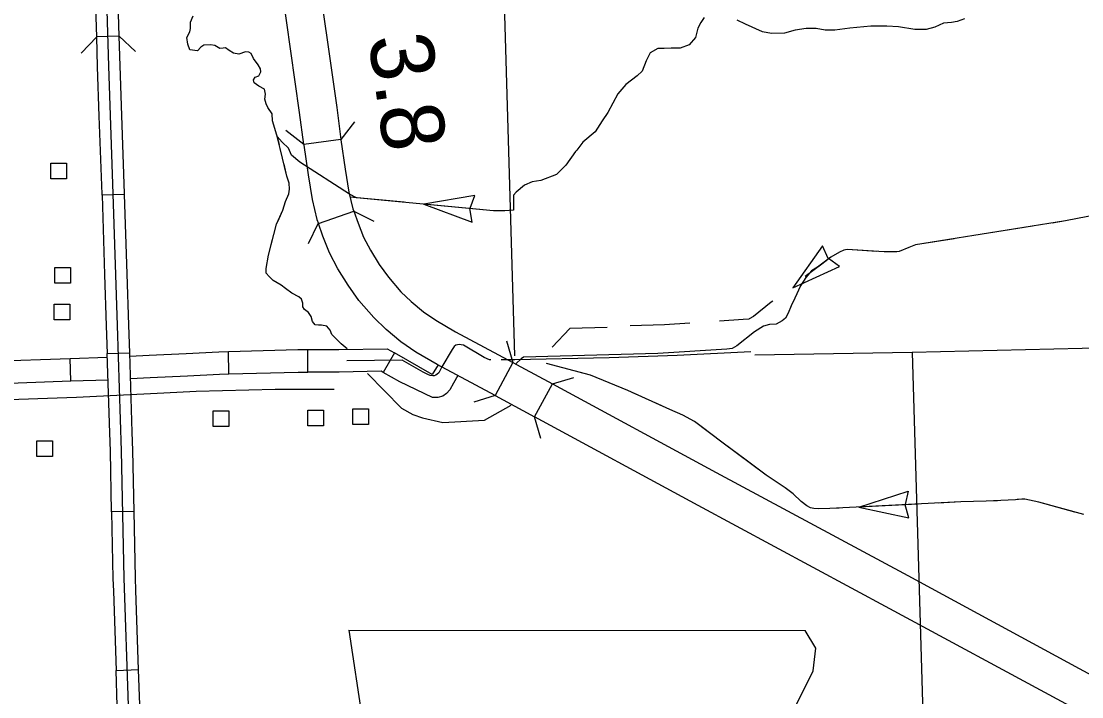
# Model space of a CAD drawing. Extents: x 1084508 to 1142749, y 1057638 to 1093403.
# Drawn here: x 1137191 to 1139411, y 1084044 to 1085457 of the extents above; entities that cross this region are included whole.
import ezdxf

# ---------------------------------------------------------------- set-up
doc = ezdxf.new("R2010")
doc.units = 0
for name, color, linetype in [('Level 10', 7, 'Continuous'), ('Level 21', 7, 'Continuous'), ('Level 31', 7, 'Continuous'), ('Level 32', 7, 'Continuous'), ('Level 34', 7, 'Continuous'), ('Level 35', 7, 'Continuous'), ('Level 37', 7, 'Continuous'), ('Level 38', 7, 'Continuous'), ('Level 43', 7, 'Continuous'), ('Level 48', 7, 'Continuous'), ('Level 5', 7, 'Continuous'), ('Level 56', 7, 'Continuous'), ('Level 6', 7, 'Continuous')]:
    doc.layers.add(name, color=color, linetype=linetype)

msp = doc.modelspace()

# ---------------------------------------------------------------- linework, layer by layer
at = {"layer": 'Level 10'}
for p, q in [((1137860.3, 1085209.5), (1137782.5, 1085199.4)), ((1137813.2, 1085033.5), (1137887.1, 1085059.9)), ((1138220.4, 1084742.9), (1138183.4, 1084673.8)), ((1138265.5, 1084629.3), (1138302.9, 1084698.3))]:
    msp.add_line(p, q, dxfattribs=at)
for points in [[(1137782.5, 1085199.4), (1137773.9, 1085265.8), (1137728.2, 1085587.6), (1137692.7, 1085838.5), (1137658.5, 1086076.5), (1137634.6, 1086239.6), (1137618.8, 1086334.5), (1137585, 1086584.3), (1137578.5, 1086635.9)], [(1137656.3, 1086645.7), (1137662.8, 1086594.5), (1137696.4, 1086346.2), (1137712.1, 1086251.7), (1137736.2, 1086087.8), (1137770.4, 1085849.6), (1137805.9, 1085598.6), (1137851.7, 1085276.4), (1137860.3, 1085209.5)], [(1137782.5, 1085199.4), (1137782.7, 1085197.8), (1137792, 1085135.8), (1137800.1, 1085084.3), (1137810.2, 1085041.9), (1137813.2, 1085033.5)], [(1137860.3, 1085209.5), (1137860.4, 1085208.6), (1137869.6, 1085147.7), (1137877.2, 1085099.5), (1137885.5, 1085064.2), (1137887.1, 1085059.9)], [(1137887.1, 1085059.9), (1137896.2, 1085034.5), (1137907.6, 1085005.2), (1137922, 1084978), (1137940.7, 1084948.2), (1137959.8, 1084921.5), (1137986, 1084891), (1138007.2, 1084870.6), (1138032.9, 1084849.1), (1138059.2, 1084831.2), (1138100.3, 1084807.3), (1138220.4, 1084742.9)], [(1138183.4, 1084673.8), (1138062.1, 1084738.7), (1138017.3, 1084764.8), (1137985.5, 1084786.5), (1137954.8, 1084812.2), (1137929, 1084837), (1137898, 1084873), (1137875.5, 1084904.5), (1137854, 1084938.7), (1137836.2, 1084972.5), (1137822.7, 1085007), (1137813.2, 1085033.5)], [(1138220.4, 1084742.9), (1138237, 1084734.1), (1138302.9, 1084698.3)], [(1138302.9, 1084698.3), (1138645.3, 1084512.7), (1139046.6, 1084297), (1139405.4, 1084102.9), (1139628.4, 1083982.5)], [(1138183.4, 1084673.8), (1138199.7, 1084665), (1138265.5, 1084629.3)], [(1139591.1, 1083913.5), (1139368, 1084033.9), (1139009.3, 1084227.9), (1138608, 1084443.7), (1138265.5, 1084629.3)]]:
    msp.add_lwpolyline(points, dxfattribs=at)
at = {"layer": 'Level 21'}
for p, q in [((1137877, 1084182.7), (1137924.8, 1083864.1)), ((1138854.1, 1084145.5), (1138832.1, 1084182.2)), ((1138848.8, 1084097.7), (1138854.1, 1084145.5)), ((1138811.6, 1084023.4), (1138848.8, 1084097.7))]:
    msp.add_line(p, q, dxfattribs=at)
msp.add_lwpolyline([(1137877, 1084182.7), (1138832.1, 1084182.2)], dxfattribs=at)
at = {"layer": 'Level 31'}
for p, q in [((1137396.4, 1085425.6), (1137349.3, 1085424.1)), ((1137407.6, 1085094.3), (1137360.5, 1085092.8)), ((1137791.1, 1084723), (1137791.1, 1084770.1)), ((1137371.3, 1084761.5), (1137418.3, 1084763.1)), ((1137972.3, 1084762.9), (1137948.9, 1084722.1)), ((1137427.6, 1084431.4), (1137380.5, 1084430.5)), ((1137427.6, 1084431.4), (1137427.6, 1084431.4)), ((1137389.8, 1084098.9), (1137436.8, 1084100.4))]:
    msp.add_line(p, q, dxfattribs=at)
for points in [[(1137495.9, 1081449.3), (1137490.9, 1081639.9), (1137481.6, 1081908.1), (1137474.6, 1082176.3), (1137467.3, 1082440.2), (1137457.2, 1082709.2), (1137448.3, 1082979.3), (1137440.2, 1083248.3), (1137432.4, 1083506.4), (1137425.1, 1083755.9), (1137415.8, 1084025.7), (1137406.8, 1084291.9), (1137401.4, 1084558.2), (1137392.9, 1084820.1), (1137384, 1085095.7), (1137374.7, 1085362.7), (1137366.9, 1085619.3), (1137361.5, 1085894.8), (1137352.6, 1086164.5), (1137350.9, 1086216.8)], [(1137396.4, 1085425.6), (1137391.3, 1085591.2)], [(1137349.3, 1085424.1), (1137344.3, 1085589.8)], [(1137354.8, 1085258.4), (1137351.2, 1085361.9), (1137349.3, 1085424.1)], [(1137401.8, 1085260), (1137398.2, 1085363.5), (1137396.4, 1085425.6)], [(1137360.5, 1085092.8), (1137360.5, 1085094.9), (1137354.8, 1085258.4)], [(1137407.6, 1085094.3), (1137407.5, 1085096.5), (1137401.8, 1085260)], [(1137360.5, 1085092.8), (1137365.9, 1084927.2)], [(1137412.9, 1084928.7), (1137407.6, 1085094.3)], [(1137365.9, 1084927.2), (1137369.4, 1084819.4), (1137371.3, 1084761.5)], [(1137418.3, 1084763.1), (1137416.4, 1084820.9), (1137412.9, 1084928.7)], [(1137791.1, 1084770.1), (1137855.7, 1084770.1), (1137956.8, 1084771.8), (1137972.3, 1084762.9)], [(1138174.4, 1084748.4), (1138171, 1084748.9), (1138160.3, 1084753.5), (1138116.7, 1084779.2), (1138112.1, 1084780.2), (1138108.7, 1084780.4), (1138104.3, 1084780.2), (1138100.7, 1084779.2), (1138097.5, 1084776.3), (1138093.4, 1084770.5), (1138071.3, 1084733.8), (1138065, 1084721.7), (1138062.1, 1084718.5), (1138059, 1084716.3), (1138055.8, 1084715.4), (1138052.4, 1084715.4), (1138047.1, 1084716.1), (1138042, 1084718), (1138032.8, 1084722.9), (1137988.6, 1084748.1), (1137872.8, 1084746.2)], [(1137376.6, 1084595.9), (1137371.3, 1084761.5)], [(1137423.7, 1084597.4), (1137418.3, 1084763.1)], [(1138051.5, 1084717.6), (1137972.3, 1084762.9)], [(1137948.9, 1084722.1), (1137944.7, 1084724.5), (1137856.5, 1084723), (1137791.1, 1084723)], [(1138063.7, 1084737.8), (1138051.5, 1084717.6)], [(1138052.2, 1084669.8), (1137983.5, 1084702.3), (1137948.9, 1084722.1)], [(1138105.3, 1084715.6), (1138095.9, 1084699.9), (1138088.4, 1084685.7), (1138081.6, 1084678.3), (1138073.4, 1084672.5), (1138063.3, 1084669.5), (1138054.8, 1084669.5), (1138052.2, 1084669.8)], [(1137380.5, 1084430.5), (1137377.9, 1084557.5), (1137376.6, 1084595.9)], [(1137427.6, 1084431.4), (1137425, 1084558.8), (1137423.7, 1084597.4)], [(1137380.5, 1084430.5), (1137383.3, 1084291.3), (1137384.2, 1084264.5)], [(1137431.3, 1084266.1), (1137430.4, 1084292.6), (1137427.6, 1084431.4)], [(1137384.2, 1084264.5), (1137389.8, 1084098.9)], [(1137436.8, 1084100.4), (1137431.3, 1084266.1)], [(1137395.4, 1083933.2), (1137392.2, 1084024.9), (1137389.8, 1084098.9)], [(1137442.4, 1083934.8), (1137439.3, 1084026.5), (1137436.8, 1084100.4)]]:
    msp.add_lwpolyline(points, dxfattribs=at)
at = {"layer": 'Level 32'}
for p, q in [((1137295.2, 1084704.3), (1137293.5, 1084751.3)), ((1137626.1, 1084719), (1137624.8, 1084766.1))]:
    msp.add_line(p, q, dxfattribs=at)
for points in [[(1137624.8, 1084766.1), (1137770.5, 1084770.1), (1137791.1, 1084770.1)], [(1137127.9, 1084745.5), (1137293.5, 1084751.3)], [(1137293.5, 1084751.3), (1137371.5, 1084754.1)], [(1137418.5, 1084756.5), (1137458.8, 1084758.4)], [(1137458.8, 1084758.4), (1137536.7, 1084762), (1137604.7, 1084765.6), (1137624.8, 1084766.1)], [(1138224.4, 1084748.7), (1138206.6, 1084748.4), (1138200.8, 1084748.5), (1138196, 1084748.7)], [(1137129.5, 1084698.5), (1137295.2, 1084704.3)], [(1137295.2, 1084704.3), (1137373, 1084707)], [(1137420.1, 1084709.4), (1137461, 1084711.3)], [(1137461, 1084711.3), (1137539, 1084715), (1137606.6, 1084718.5), (1137626.1, 1084719)], [(1137626.1, 1084719), (1137771.2, 1084723), (1137791.1, 1084723)], [(1136963.9, 1084658.7), (1137307.3, 1084670.7), (1137489.6, 1084679.3), (1137557.4, 1084682.8), (1137722.6, 1084687.3), (1137846.1, 1084687.3)]]:
    msp.add_lwpolyline(points, dxfattribs=at)
at = {"layer": 'Level 34'}
msp.add_lwpolyline([(1138718.3, 1084765.1), (1138564.1, 1084757.6), (1138421.7, 1084752.4), (1138224.4, 1084748.7)], dxfattribs=at)
at = {"layer": 'Level 35'}
for points in [[(1137717.3, 1085248.6), (1137716.8, 1085263.2), (1137707.3, 1085276.6), (1137703.9, 1085284.4), (1137701.2, 1085293.9), (1137702.3, 1085304.5), (1137700.6, 1085315.1), (1137688.9, 1085321.2), (1137678.8, 1085328), (1137677.7, 1085334.7), (1137681.1, 1085339.7), (1137688.3, 1085343), (1137692.8, 1085350.9), (1137692.2, 1085357.6), (1137687.2, 1085365.4), (1137677.7, 1085378.8), (1137672.7, 1085389.4), (1137667.7, 1085392.2), (1137661, 1085392.8), (1137646.4, 1085388.3), (1137635.8, 1085390), (1137626.3, 1085395.5), (1137619.1, 1085401.1), (1137614.1, 1085400.6), (1137606.8, 1085400), (1137596.7, 1085406.2), (1137587.8, 1085407.3), (1137573.3, 1085406.7), (1137567.2, 1085402.8), (1137560.5, 1085395), (1137544.3, 1085397.2), (1137539.8, 1085409), (1137538.1, 1085422.9), (1137544.3, 1085434.6), (1137545.4, 1085441.9), (1137545.4, 1085455.3), (1137551, 1085468.2)], [(1138620.5, 1085464.5), (1138613.8, 1085454.4), (1138607.6, 1085442.7), (1138602.1, 1085422.6), (1138589.2, 1085407.5), (1138570.2, 1085400.8), (1138551.8, 1085400.8), (1138536.7, 1085399.7), (1138523.3, 1085399.7), (1138507.7, 1085390.8), (1138499.3, 1085374), (1138491, 1085352.2), (1138480.3, 1085342.7), (1138456.3, 1085324.8), (1138440.1, 1085305.3), (1138418.9, 1085266.2), (1138407.2, 1085248.3), (1138392.1, 1085225.4), (1138366.4, 1085204.2), (1138354.2, 1085186.9), (1138351.4, 1085184.6), (1138330.7, 1085156.1), (1138311.7, 1085136.6), (1138278.8, 1085123.7), (1138260.4, 1085120.9), (1138244.7, 1085113.7), (1138226.9, 1085099.2)], [(1139165.5, 1085462.3), (1139149.9, 1085456.1), (1139138.1, 1085454.4), (1139121.4, 1085452.8), (1139103, 1085444.4), (1139085.1, 1085439.9), (1139072.3, 1085439.9), (1139061.1, 1085439.9), (1139027, 1085444.9), (1139003, 1085446.6), (1138969, 1085446.6), (1138925.4, 1085442.2), (1138894.1, 1085438.2), (1138873.4, 1085438.2), (1138855, 1085441.6), (1138834.3, 1085441.6), (1138810.9, 1085438.2), (1138788.6, 1085432.1), (1138761.7, 1085431.5), (1138742.8, 1085434.9), (1138707, 1085450.5), (1138689.7, 1085459.5)], [(1137873.4, 1084771.3), (1137860.8, 1084781.9), (1137849.1, 1084793.6), (1137841.3, 1084801.4), (1137838, 1084810.4), (1137830.7, 1084818.8), (1137819.5, 1084821), (1137813.4, 1084821), (1137806.7, 1084822.1), (1137801.1, 1084828.8), (1137797.8, 1084838.9), (1137792.7, 1084847.8), (1137784.4, 1084854), (1137781, 1084859.5), (1137781, 1084867.4), (1137778.2, 1084875.2), (1137772.1, 1084880.2), (1137757.5, 1084888), (1137744.7, 1084898.1), (1137735.2, 1084904.8), (1137718.5, 1084914.3), (1137710.1, 1084922.7), (1137703.9, 1084929.9), (1137703.9, 1084935.5), (1137703.9, 1084939.4)], [(1137915.7, 1084720.1), (1137987, 1084647.5), (1138010.8, 1084634.4), (1138031.1, 1084627.2), (1138073.9, 1084617.7), (1138160.7, 1084622.5), (1138216.7, 1084653.4)]]:
    msp.add_lwpolyline(points, dxfattribs=at)
at = {"layer": 'Level 37'}
for points in [[(1137889, 1085246.8), (1137860.3, 1085209.5)], [(1137782.5, 1085199.4), (1137745.2, 1085228.2)], [(1137887.3, 1085059.3), (1137929.5, 1085038.5)], [(1137792.2, 1084991.8), (1137813, 1085034)], [(1138206.8, 1084788), (1138220.4, 1084742.9)], [(1138302.9, 1084698.3), (1138348.1, 1084711.7)], [(1138183.4, 1084673.8), (1138138.3, 1084660.1)], [(1138278.9, 1084584.2), (1138265.5, 1084629.3)]]:
    msp.add_lwpolyline(points, dxfattribs=at)
at = {"layer": 'Level 38'}
for points in [[(1137317, 1085389.9), (1137349.3, 1085424.1)], [(1137396.4, 1085425.6), (1137430.6, 1085393.3)]]:
    msp.add_lwpolyline(points, dxfattribs=at)
at = {"layer": 'Level 43'}
for p, q in [((1138140.4, 1085092.5), (1138034.2, 1085074.2)), ((1138130.5, 1085065.6), (1138140.4, 1085092.5)), ((1138034.2, 1085074.2), (1138135.3, 1085036.9)), ((1138135.3, 1085036.9), (1138130.4, 1085065.2)), ((1138868.3, 1084986.8), (1138806, 1084898.9)), ((1138880.3, 1084960.8), (1138868.3, 1084986.8)), ((1138903.9, 1084943.9), (1138880.5, 1084960.5)), ((1138806, 1084898.9), (1138903.9, 1084943.9))]:
    msp.add_line(p, q, dxfattribs=at)
for points in [[(1137703.9, 1084939.4), (1137709, 1084967.6), (1137725.7, 1085032.4), (1137739.1, 1085062), (1137744.7, 1085079.9), (1137751.4, 1085095.6), (1137753.1, 1085105.6), (1137752, 1085117.9), (1137747.5, 1085133), (1137733.5, 1085190.5), (1137726.3, 1085218.5), (1137717.3, 1085248.6)], [(1137731.5, 1085198.3), (1137726.3, 1085218.5), (1137717.3, 1085248.6)], [(1138226.9, 1085099.2), (1138221.3, 1085093), (1138221.8, 1085071.2), (1138221.8, 1085061.7), (1138203.4, 1085060.6), (1138180, 1085060.6), (1137893, 1085087.4), (1137878.4, 1085095.3), (1137774.6, 1085162.3), (1137757.3, 1085176.8), (1137750.6, 1085191.3), (1137737.2, 1085204.2), (1137727, 1085215.6)], [(1137729, 1085039.7), (1137739.1, 1085062), (1137744.7, 1085079.9), (1137751.4, 1085095.6), (1137753.1, 1085105.6), (1137752, 1085117.9), (1137747.5, 1085133), (1137741.4, 1085158.1)], [(1137993, 1085078.1), (1137878.8, 1085088.7)], [(1138226.9, 1085099.2), (1138221.3, 1085093), (1138221.8, 1085071.2), (1138221.8, 1085061.7), (1138203.4, 1085060.6), (1138199.3, 1085060.6)], [(1138158, 1085062.7), (1138034.2, 1085074.2)], [(1139423.6, 1085048.6), (1139376.7, 1085039.1), (1139063, 1084988.9), (1139049, 1084983.8), (1139028.3, 1084974.9), (1139023.3, 1084974.3), (1138997.1, 1084974.3), (1138920, 1084979.4), (1138912.8, 1084978.3), (1138903.8, 1084973.8), (1138885.4, 1084963.2), (1138858, 1084942.5), (1138845.2, 1084934.7), (1138833.5, 1084920.7), (1138821.8, 1084903.4), (1138810, 1084877.7), (1138802.8, 1084861.5), (1138796.1, 1084845.9), (1138790.5, 1084835.8), (1138783.8, 1084830.2), (1138770.9, 1084823.5), (1138757.5, 1084822.4), (1138744.7, 1084819), (1138725.7, 1084807.3), (1138688.9, 1084777.7), (1138679.4, 1084772.1), (1138667.6, 1084771), (1138523.6, 1084761.5), (1138242.6, 1084754.2), (1138237.7, 1084750.8), (1138227.1, 1084741.1)], [(1139471.1, 1085052), (1139458.8, 1085052), (1139439.3, 1085051.4), (1139423.6, 1085048.6), (1139376.7, 1085039.1), (1139348.4, 1085034.6)], [(1139307.5, 1085028.1), (1139184.8, 1085008.4)], [(1137703.9, 1084939.4), (1137709, 1084967.6), (1137717.4, 1085000.1)], [(1139143.9, 1085001.8), (1139063, 1084988.9), (1139049, 1084983.8), (1139028.3, 1084974.9), (1139023.4, 1084974.3)], [(1138982, 1084975.3), (1138920, 1084979.4), (1138912.8, 1084978.3), (1138903.8, 1084973.8), (1138885.4, 1084963.2), (1138866.5, 1084948.9), (1138831.8, 1084923.1)], [(1138764.2, 1084871.2), (1138760.4, 1084868.9), (1138723.6, 1084839.3), (1138714.6, 1084834)], [(1138417.4, 1084816.2), (1138339.3, 1084814.1), (1138302.2, 1084774.8)], [(1138590.2, 1084825), (1138537.2, 1084821.5), (1138466, 1084819.6)], [(1138714.6, 1084834), (1138714.1, 1084833.7), (1138702.3, 1084832.6), (1138652.7, 1084829.3)], [(1139415, 1084424.8), (1139320.8, 1084450.6), (1139291.2, 1084457.3), (1139285.6, 1084457.3), (1139271.7, 1084455.7), (1139210.8, 1084452.9), (1139157.8, 1084451.2), (1138883.6, 1084437.2), (1138860.6, 1084436.5), (1138850.2, 1084437.4), (1138843, 1084439), (1138835.4, 1084443), (1138823.2, 1084452.2), (1138806.7, 1084468.4), (1138790.2, 1084480.7), (1138750.3, 1084507.5), (1138660.4, 1084574), (1138600.5, 1084619.3), (1138576, 1084632.7), (1138548.6, 1084644.5), (1138460.9, 1084684.1), (1138382.8, 1084716.5), (1138290.9, 1084741.1)], [(1138478.8, 1084676.1), (1138460.9, 1084684.1), (1138382.8, 1084716.5), (1138363.3, 1084721.7)], [(1138625.5, 1084600.4), (1138600.5, 1084619.3), (1138576, 1084632.7), (1138548.6, 1084644.5), (1138516.5, 1084659)], [(1138708.5, 1084538.4), (1138660.4, 1084574), (1138658.5, 1084575.4)], [(1138758.7, 1084501.8), (1138750.3, 1084507.5), (1138708.5, 1084538.4)], [(1138903, 1084438.2), (1138883.6, 1084437.2), (1138860.6, 1084436.5), (1138850.2, 1084437.4), (1138843, 1084439), (1138835.4, 1084443), (1138823.2, 1084452.2), (1138806.7, 1084468.4), (1138793, 1084478.6)], [(1138944.3, 1084440.3), (1139047.4, 1084473.5), (1139040.8, 1084445.6)], [(1139068.5, 1084446.6), (1138944.3, 1084440.3)], [(1138944.3, 1084440.3), (1139049.1, 1084417.8), (1139040.9, 1084445.2)], [(1139234, 1084453.9), (1139210.8, 1084452.9), (1139157.8, 1084451.2), (1139109.9, 1084448.8)], [(1139396.1, 1084430), (1139320.8, 1084450.6), (1139291.2, 1084457.3), (1139285.6, 1084457.3), (1139275.4, 1084456.1)]]:
    msp.add_lwpolyline(points, dxfattribs=at)
at = {"layer": 'Level 5'}
msp.add_lwpolyline([(1139056.1, 1084764.2), (1139104.1, 1083133.9)], dxfattribs=at)
at = {"layer": 'Level 56'}
for points in [[(1137253.1, 1085127.1), (1137253.1, 1085159.8), (1137285.8, 1085159.8), (1137285.8, 1085127.1)], [(1137261.6, 1084909), (1137261.6, 1084941.7), (1137294.4, 1084941.7), (1137294.4, 1084909)], [(1137260.5, 1084832.1), (1137260.5, 1084864.8), (1137293.3, 1084864.8), (1137293.3, 1084832.1)], [(1137593.3, 1084608.9), (1137593.3, 1084641.6), (1137626, 1084641.6), (1137626, 1084608.9)], [(1137791.2, 1084610.5), (1137791.2, 1084643.1), (1137823.9, 1084643.1), (1137823.9, 1084610.5)], [(1137885.2, 1084613.2), (1137885.2, 1084645.9), (1137918, 1084645.9), (1137918, 1084613.2)], [(1137223.7, 1084546.5), (1137223.7, 1084579.2), (1137256.5, 1084579.2), (1137256.5, 1084546.5)]]:
    msp.add_lwpolyline(points, close=True, dxfattribs=at)
at = {"layer": 'Level 6'}
for points in [[(1138224.2, 1084756.7), (1138181.3, 1086230.9), (1137395.4, 1086217.6)], [(1139886.1, 1084783.6), (1139056.1, 1084764.2), (1138726.2, 1084758)]]:
    msp.add_lwpolyline(points, dxfattribs=at)

# ---------------------------------------------------------------- texts
at = {"layer": 'Level 48'}
msp.add_text('3.8', height=132.58, rotation=278.0017, dxfattribs=at).set_placement((1137917.4, 1085423.1))

doc.saveas('drawing.dxf')
